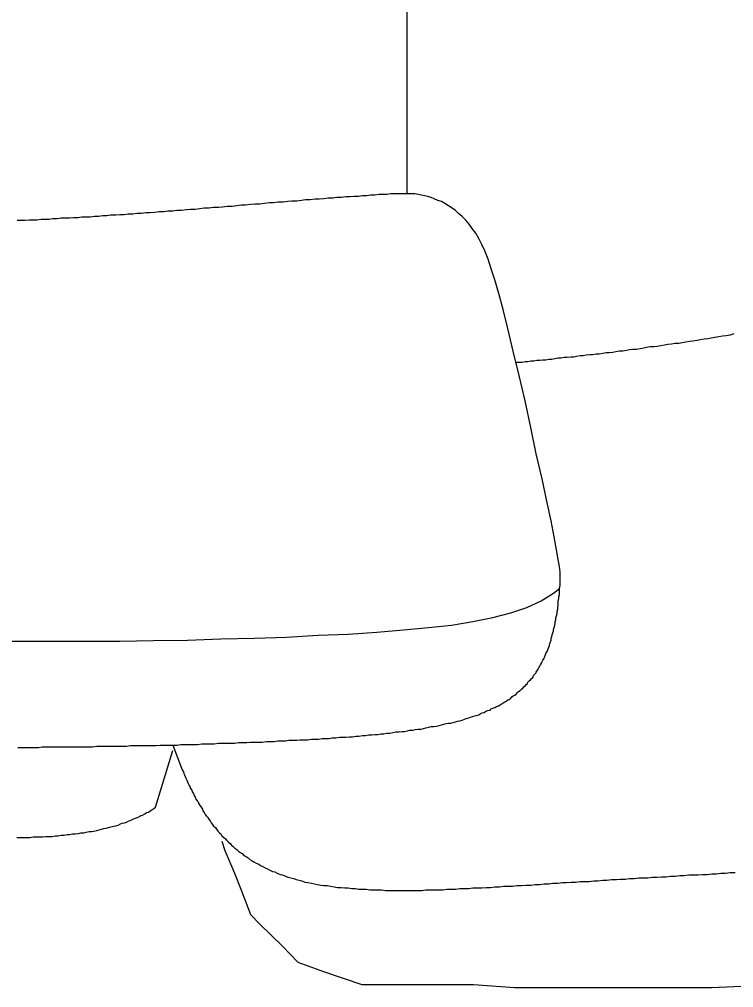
# Model space of a CAD drawing. Extents: x 6707406 to 6714471, y 1868570 to 1872341.
# Drawn here: x 6714029.07 to 6714056.72, y 1870337.71 to 1870375.19 of the extents above; entities that cross this region are included whole.
import ezdxf

# ---------------------------------------------------------------- set-up
doc = ezdxf.new("R2010")
doc.units = 0
doc.layers.add('Nongeo Data(60)', color=7, linetype='Continuous')

msp = doc.modelspace()

# ---------------------------------------------------------------- linework, layer by layer
at = {"layer": 'Nongeo Data(60)'}
for p, q in [((6714036.911, 1870343.379), (6714037.026, 1870343.012)), ((6714037.026, 1870343.012), (6714037.393, 1870342.139)), ((6714037.393, 1870342.139), (6714037.646, 1870341.519)), ((6714037.646, 1870341.519), (6714038.013, 1870340.532)), ((6714038.013, 1870340.532), (6714038.381, 1870340.164)), ((6714038.381, 1870340.164), (6714039.254, 1870339.314)), ((6714039.254, 1870339.314), (6714039.851, 1870338.694)), ((6714039.851, 1870338.694), (6714040.838, 1870338.327)), ((6714040.838, 1870338.327), (6714042.331, 1870337.822)), ((6714042.331, 1870337.822), (6714043.801, 1870337.822)), ((6714043.801, 1870337.822), (6714046.649, 1870337.822)), ((6714046.649, 1870337.822), (6714048.233, 1870337.707)), ((6714055.881, 1870337.707), (6714058.361, 1870337.822)), ((6714048.233, 1870337.707), (6714051.081, 1870337.707)), ((6714051.081, 1870337.707), (6714053.424, 1870337.707)), ((6714053.424, 1870337.707), (6714055.881, 1870337.707))]:
    msp.add_line(p, q, dxfattribs=at)
for points in [[(6714044.076, 1870454.052), (6714044.076, 1870417.605), (6714048.532, 1870419.626), (6714039.208, 1870407.041), (6714044.076, 1870409.475), (6714044.076, 1870368.435)], [(6714045.546, 1870368.068), (6714045.408, 1870368.137), (6714045.271, 1870368.183), (6714045.133, 1870368.251), (6714045.018, 1870368.297), (6714044.88, 1870368.343), (6714044.765, 1870368.366), (6714044.628, 1870368.389), (6714044.513, 1870368.412), (6714044.375, 1870368.435), (6714044.26, 1870368.435), (6714044.122, 1870368.435), (6714044.008, 1870368.435), (6714043.87, 1870368.435), (6714043.732, 1870368.435), (6714043.594, 1870368.435), (6714043.456, 1870368.435), (6714043.296, 1870368.412), (6714043.158, 1870368.412), (6714042.997, 1870368.412), (6714042.836, 1870368.389), (6714042.676, 1870368.389), (6714042.515, 1870368.366), (6714042.354, 1870368.366), (6714042.193, 1870368.343), (6714042.032, 1870368.343), (6714041.872, 1870368.32), (6714041.711, 1870368.32), (6714041.527, 1870368.297), (6714041.366, 1870368.297), (6714041.206, 1870368.274), (6714041.022, 1870368.274), (6714040.861, 1870368.251), (6714040.677, 1870368.228), (6714040.517, 1870368.228), (6714040.333, 1870368.205), (6714040.149, 1870368.205), (6714039.988, 1870368.183), (6714039.805, 1870368.16), (6714039.621, 1870368.16), (6714039.46, 1870368.137), (6714039.277, 1870368.114), (6714039.093, 1870368.114), (6714038.909, 1870368.091), (6714038.748, 1870368.091), (6714038.565, 1870368.068), (6714038.381, 1870368.045), (6714038.197, 1870368.045), (6714038.013, 1870368.022), (6714037.83, 1870367.999), (6714037.669, 1870367.999), (6714037.485, 1870367.976), (6714037.301, 1870367.953), (6714037.118, 1870367.953), (6714036.934, 1870367.93), (6714036.773, 1870367.907), (6714036.59, 1870367.907), (6714036.406, 1870367.884), (6714036.222, 1870367.884), (6714036.061, 1870367.861), (6714035.878, 1870367.838), (6714035.694, 1870367.838), (6714035.533, 1870367.815), (6714035.349, 1870367.792), (6714035.166, 1870367.792)], [(6714035.166, 1870367.792), (6714035.005, 1870367.769), (6714034.821, 1870367.769), (6714034.66, 1870367.746), (6714034.477, 1870367.746), (6714034.316, 1870367.723), (6714034.132, 1870367.7), (6714033.971, 1870367.7), (6714033.788, 1870367.677), (6714033.627, 1870367.677), (6714033.466, 1870367.654), (6714033.282, 1870367.654), (6714033.122, 1870367.631), (6714032.961, 1870367.631), (6714032.8, 1870367.608), (6714032.616, 1870367.608), (6714032.456, 1870367.585), (6714032.295, 1870367.585), (6714032.134, 1870367.562), (6714031.973, 1870367.562), (6714031.813, 1870367.539), (6714031.652, 1870367.539), (6714031.491, 1870367.539), (6714031.33, 1870367.516), (6714031.17, 1870367.516), (6714031.009, 1870367.494), (6714030.848, 1870367.494), (6714030.687, 1870367.494), (6714030.527, 1870367.471), (6714030.366, 1870367.471), (6714030.205, 1870367.448), (6714030.067, 1870367.448), (6714029.906, 1870367.448), (6714029.746, 1870367.425), (6714029.585, 1870367.425), (6714029.447, 1870367.425), (6714029.286, 1870367.402), (6714029.126, 1870367.402), (6714028.988, 1870367.402)], [(6714049.634, 1870351.096), (6714049.657, 1870351.165), (6714049.657, 1870351.234), (6714049.68, 1870351.303), (6714049.703, 1870351.371), (6714049.726, 1870351.44), (6714049.749, 1870351.509), (6714049.749, 1870351.578), (6714049.772, 1870351.647), (6714049.795, 1870351.739), (6714049.818, 1870351.808), (6714049.818, 1870351.877), (6714049.841, 1870351.946), (6714049.841, 1870352.037), (6714049.864, 1870352.106), (6714049.887, 1870352.198), (6714049.887, 1870352.267), (6714049.91, 1870352.359), (6714049.91, 1870352.428), (6714049.933, 1870352.52), (6714049.933, 1870352.589), (6714049.933, 1870352.681), (6714049.956, 1870352.772), (6714049.956, 1870352.841), (6714049.979, 1870352.933), (6714049.979, 1870353.025), (6714049.979, 1870353.094), (6714049.979, 1870353.186), (6714050.002, 1870353.278), (6714050.002, 1870353.37), (6714050.002, 1870353.461), (6714050.002, 1870353.553), (6714050.002, 1870353.645), (6714050.002, 1870353.806), (6714049.979, 1870354.013), (6714049.933, 1870354.288), (6714049.864, 1870354.656), (6714049.772, 1870355.161), (6714049.657, 1870355.781), (6714049.496, 1870356.539), (6714049.313, 1870357.412), (6714049.083, 1870358.376), (6714048.876, 1870359.387), (6714048.647, 1870360.42), (6714048.417, 1870361.408), (6714048.187, 1870362.349), (6714047.981, 1870363.222), (6714047.797, 1870363.957), (6714047.636, 1870364.577), (6714047.475, 1870365.105), (6714047.338, 1870365.541), (6714047.223, 1870365.909), (6714047.085, 1870366.23), (6714046.97, 1870366.483), (6714046.855, 1870366.713), (6714046.74, 1870366.919), (6714046.603, 1870367.103), (6714046.488, 1870367.264), (6714046.35, 1870367.425), (6714046.212, 1870367.562), (6714046.074, 1870367.677), (6714045.96, 1870367.792), (6714045.822, 1870367.884), (6714045.684, 1870367.976), (6714045.546, 1870368.068)], [(6714056.731, 1870363.015), (6714056.593, 1870362.969), (6714056.432, 1870362.946), (6714056.294, 1870362.923), (6714056.156, 1870362.9), (6714055.996, 1870362.877), (6714055.858, 1870362.854), (6714055.72, 1870362.831)], [(6714055.72, 1870362.831), (6714055.582, 1870362.808), (6714055.445, 1870362.786), (6714055.307, 1870362.763), (6714055.146, 1870362.74), (6714055.008, 1870362.717), (6714054.87, 1870362.694), (6714054.733, 1870362.671), (6714054.595, 1870362.648), (6714054.457, 1870362.648), (6714054.319, 1870362.625), (6714054.181, 1870362.602), (6714054.044, 1870362.579), (6714053.906, 1870362.556), (6714053.768, 1870362.533), (6714053.63, 1870362.51), (6714053.492, 1870362.51), (6714053.355, 1870362.487), (6714053.24, 1870362.464), (6714053.102, 1870362.441), (6714052.964, 1870362.418), (6714052.826, 1870362.418), (6714052.689, 1870362.395), (6714052.574, 1870362.372), (6714052.436, 1870362.349), (6714052.298, 1870362.349), (6714052.16, 1870362.326), (6714052.046, 1870362.303), (6714051.908, 1870362.28), (6714051.793, 1870362.28), (6714051.655, 1870362.257), (6714051.517, 1870362.234), (6714051.403, 1870362.234), (6714051.265, 1870362.211), (6714051.15, 1870362.211), (6714051.012, 1870362.188), (6714050.897, 1870362.165), (6714050.782, 1870362.165), (6714050.645, 1870362.142), (6714050.53, 1870362.12), (6714050.415, 1870362.12), (6714050.277, 1870362.097), (6714050.162, 1870362.097), (6714050.048, 1870362.074), (6714049.933, 1870362.074), (6714049.795, 1870362.051), (6714049.68, 1870362.028), (6714049.565, 1870362.028), (6714049.45, 1870362.005), (6714049.336, 1870362.005), (6714049.221, 1870361.982), (6714049.106, 1870361.982), (6714048.991, 1870361.959), (6714048.876, 1870361.959), (6714048.761, 1870361.936), (6714048.647, 1870361.936), (6714048.532, 1870361.913), (6714048.44, 1870361.913), (6714048.325, 1870361.913), (6714048.302, 1870361.89)], [(6714027.954, 1870351.119), (6714029.172, 1870351.119), (6714030.412, 1870351.119), (6714031.675, 1870351.119), (6714032.961, 1870351.119), (6714034.247, 1870351.142), (6714035.579, 1870351.165), (6714036.865, 1870351.211), (6714038.174, 1870351.234), (6714039.414, 1870351.28), (6714040.632, 1870351.349), (6714041.803, 1870351.394), (6714042.905, 1870351.463), (6714043.939, 1870351.555), (6714044.903, 1870351.647), (6714045.799, 1870351.739), (6714046.626, 1870351.877), (6714047.406, 1870352.037), (6714048.095, 1870352.221), (6714048.716, 1870352.428), (6714049.267, 1870352.681), (6714049.749, 1870352.979), (6714049.979, 1870353.163)], [(6714046.534, 1870348.179), (6714046.626, 1870348.202), (6714046.695, 1870348.225), (6714046.763, 1870348.248), (6714046.855, 1870348.271), (6714046.924, 1870348.317), (6714046.993, 1870348.34), (6714047.062, 1870348.363), (6714047.131, 1870348.409), (6714047.2, 1870348.432), (6714047.292, 1870348.455), (6714047.338, 1870348.501), (6714047.406, 1870348.524), (6714047.475, 1870348.547), (6714047.544, 1870348.593), (6714047.613, 1870348.616), (6714047.682, 1870348.662), (6714047.728, 1870348.684), (6714047.797, 1870348.73), (6714047.866, 1870348.776), (6714047.912, 1870348.799), (6714047.981, 1870348.845), (6714048.027, 1870348.868), (6714048.095, 1870348.914), (6714048.141, 1870348.96), (6714048.187, 1870349.006), (6714048.256, 1870349.029), (6714048.302, 1870349.075), (6714048.348, 1870349.121), (6714048.394, 1870349.167), (6714048.463, 1870349.213), (6714048.509, 1870349.259), (6714048.555, 1870349.305), (6714048.601, 1870349.35), (6714048.647, 1870349.396), (6714048.693, 1870349.442), (6714048.738, 1870349.488), (6714048.761, 1870349.534), (6714048.807, 1870349.58), (6714048.853, 1870349.626), (6714048.899, 1870349.672), (6714048.945, 1870349.718), (6714048.968, 1870349.787), (6714049.014, 1870349.833), (6714049.06, 1870349.879), (6714049.083, 1870349.925), (6714049.129, 1870349.994), (6714049.152, 1870350.039), (6714049.198, 1870350.108), (6714049.221, 1870350.154), (6714049.244, 1870350.2), (6714049.29, 1870350.269), (6714049.313, 1870350.338), (6714049.336, 1870350.384), (6714049.382, 1870350.453), (6714049.405, 1870350.499), (6714049.427, 1870350.568), (6714049.45, 1870350.637), (6714049.473, 1870350.683), (6714049.519, 1870350.751), (6714049.542, 1870350.82), (6714049.565, 1870350.889), (6714049.588, 1870350.958), (6714049.611, 1870351.027), (6714049.634, 1870351.096)], [(6714039.231, 1870347.261), (6714039.368, 1870347.261), (6714039.506, 1870347.284), (6714039.667, 1870347.284), (6714039.805, 1870347.284), (6714039.943, 1870347.307), (6714040.08, 1870347.307), (6714040.218, 1870347.307), (6714040.379, 1870347.329), (6714040.517, 1870347.329), (6714040.655, 1870347.329), (6714040.792, 1870347.352), (6714040.93, 1870347.352), (6714041.045, 1870347.352), (6714041.183, 1870347.375), (6714041.321, 1870347.375), (6714041.458, 1870347.398), (6714041.573, 1870347.398), (6714041.711, 1870347.398), (6714041.849, 1870347.421), (6714041.964, 1870347.421), (6714042.101, 1870347.444), (6714042.216, 1870347.444), (6714042.354, 1870347.467), (6714042.469, 1870347.467), (6714042.584, 1870347.49), (6714042.721, 1870347.49), (6714042.836, 1870347.513), (6714042.951, 1870347.513), (6714043.066, 1870347.536), (6714043.181, 1870347.536), (6714043.296, 1870347.559), (6714043.41, 1870347.559), (6714043.525, 1870347.582), (6714043.64, 1870347.605), (6714043.755, 1870347.605), (6714043.87, 1870347.628), (6714043.985, 1870347.628), (6714044.099, 1870347.651), (6714044.191, 1870347.674), (6714044.306, 1870347.674), (6714044.398, 1870347.697), (6714044.513, 1870347.72), (6714044.628, 1870347.72), (6714044.719, 1870347.743), (6714044.811, 1870347.766), (6714044.926, 1870347.789), (6714045.018, 1870347.812), (6714045.11, 1870347.812), (6714045.225, 1870347.835), (6714045.317, 1870347.858), (6714045.408, 1870347.881), (6714045.5, 1870347.904), (6714045.592, 1870347.927), (6714045.684, 1870347.95), (6714045.776, 1870347.95), (6714045.868, 1870347.973), (6714045.96, 1870347.995), (6714046.029, 1870348.018), (6714046.12, 1870348.041), (6714046.212, 1870348.064), (6714046.281, 1870348.087), (6714046.373, 1870348.133), (6714046.465, 1870348.156), (6714046.534, 1870348.179)], [(6714029.011, 1870347.008), (6714029.172, 1870347.008), (6714029.332, 1870347.008), (6714029.493, 1870347.008), (6714029.654, 1870347.008), (6714029.815, 1870347.008), (6714029.952, 1870347.031), (6714030.113, 1870347.031), (6714030.274, 1870347.031), (6714030.435, 1870347.031), (6714030.595, 1870347.031), (6714030.756, 1870347.031), (6714030.917, 1870347.031), (6714031.078, 1870347.031), (6714031.238, 1870347.031), (6714031.422, 1870347.031), (6714031.583, 1870347.031), (6714031.744, 1870347.031), (6714031.905, 1870347.031), (6714032.065, 1870347.054), (6714032.226, 1870347.054), (6714032.387, 1870347.054), (6714032.548, 1870347.054), (6714032.708, 1870347.054), (6714032.892, 1870347.054), (6714033.053, 1870347.054), (6714033.214, 1870347.054), (6714033.374, 1870347.077), (6714033.535, 1870347.077), (6714033.696, 1870347.077), (6714033.857, 1870347.077), (6714034.017, 1870347.077), (6714034.201, 1870347.077), (6714034.362, 1870347.077), (6714034.523, 1870347.1), (6714034.683, 1870347.1), (6714034.844, 1870347.1), (6714035.005, 1870347.1), (6714035.166, 1870347.1), (6714035.326, 1870347.123), (6714035.487, 1870347.123), (6714035.648, 1870347.123), (6714035.809, 1870347.123), (6714035.969, 1870347.123), (6714036.13, 1870347.146), (6714036.291, 1870347.146), (6714036.452, 1870347.146), (6714036.613, 1870347.146), (6714036.773, 1870347.169), (6714036.934, 1870347.169), (6714037.095, 1870347.169), (6714037.256, 1870347.169), (6714037.393, 1870347.169), (6714037.554, 1870347.192), (6714037.715, 1870347.192), (6714037.876, 1870347.192), (6714038.013, 1870347.215), (6714038.174, 1870347.215), (6714038.335, 1870347.215), (6714038.473, 1870347.215), (6714038.634, 1870347.238), (6714038.771, 1870347.238), (6714038.932, 1870347.238), (6714039.07, 1870347.261), (6714039.231, 1870347.261)], [(6714031.56, 1870343.701), (6714031.652, 1870343.724), (6714031.767, 1870343.747), (6714031.859, 1870343.747), (6714031.95, 1870343.77), (6714032.065, 1870343.793), (6714032.157, 1870343.816), (6714032.249, 1870343.839), (6714032.341, 1870343.862), (6714032.433, 1870343.885), (6714032.525, 1870343.908), (6714032.616, 1870343.931), (6714032.708, 1870343.953), (6714032.8, 1870343.976), (6714032.892, 1870343.999), (6714032.984, 1870344.045), (6714033.053, 1870344.068), (6714033.145, 1870344.091), (6714033.214, 1870344.114), (6714033.305, 1870344.16), (6714033.374, 1870344.183), (6714033.466, 1870344.229), (6714033.535, 1870344.252), (6714033.627, 1870344.298), (6714033.696, 1870344.321), (6714033.765, 1870344.367), (6714033.834, 1870344.39), (6714033.926, 1870344.436), (6714033.994, 1870344.482), (6714034.063, 1870344.505), (6714034.132, 1870344.551), (6714034.201, 1870344.597), (6714034.27, 1870344.642), (6714034.339, 1870344.688), (6714035.005, 1870346.893)], [(6714035.005, 1870347.1), (6714035.372, 1870346.135), (6714035.418, 1870346.066), (6714035.441, 1870345.997), (6714035.464, 1870345.952), (6714035.487, 1870345.883), (6714035.51, 1870345.814), (6714035.556, 1870345.745), (6714035.579, 1870345.676), (6714035.602, 1870345.607), (6714035.648, 1870345.538), (6714035.671, 1870345.492), (6714035.694, 1870345.423), (6714035.74, 1870345.354), (6714035.763, 1870345.286), (6714035.809, 1870345.217), (6714035.832, 1870345.148), (6714035.878, 1870345.079), (6714035.901, 1870345.01), (6714035.947, 1870344.941), (6714035.992, 1870344.895), (6714036.015, 1870344.826), (6714036.061, 1870344.757), (6714036.107, 1870344.688), (6714036.153, 1870344.62), (6714036.176, 1870344.551), (6714036.222, 1870344.482), (6714036.268, 1870344.413), (6714036.314, 1870344.344), (6714036.36, 1870344.298), (6714036.406, 1870344.229), (6714036.452, 1870344.16), (6714036.498, 1870344.091), (6714036.544, 1870344.022), (6714036.59, 1870343.953), (6714036.658, 1870343.908), (6714036.704, 1870343.839), (6714036.75, 1870343.77), (6714036.819, 1870343.701), (6714036.865, 1870343.655), (6714036.911, 1870343.586), (6714036.98, 1870343.517), (6714037.049, 1870343.471), (6714037.095, 1870343.402), (6714037.164, 1870343.333), (6714037.233, 1870343.287), (6714037.279, 1870343.219), (6714037.347, 1870343.173), (6714037.416, 1870343.104), (6714037.485, 1870343.058), (6714037.554, 1870342.989), (6714037.623, 1870342.943), (6714037.692, 1870342.897), (6714037.761, 1870342.828), (6714037.853, 1870342.782), (6714037.922, 1870342.736), (6714037.99, 1870342.667), (6714038.082, 1870342.621), (6714038.151, 1870342.576), (6714038.243, 1870342.53), (6714038.335, 1870342.484), (6714038.404, 1870342.438), (6714038.496, 1870342.392), (6714038.588, 1870342.346), (6714038.679, 1870342.3)], [(6714028.965, 1870343.517), (6714029.103, 1870343.517), (6714029.217, 1870343.517), (6714029.355, 1870343.517), (6714029.47, 1870343.517), (6714029.608, 1870343.54), (6714029.723, 1870343.54), (6714029.861, 1870343.54), (6714029.975, 1870343.54), (6714030.09, 1870343.563), (6714030.205, 1870343.563), (6714030.343, 1870343.563), (6714030.458, 1870343.586), (6714030.572, 1870343.586), (6714030.687, 1870343.609), (6714030.802, 1870343.609), (6714030.917, 1870343.632), (6714031.009, 1870343.632), (6714031.124, 1870343.655), (6714031.238, 1870343.655), (6714031.353, 1870343.678), (6714031.445, 1870343.701), (6714031.56, 1870343.701)], [(6714038.679, 1870342.3), (6714038.771, 1870342.254), (6714038.863, 1870342.208), (6714038.955, 1870342.185), (6714039.047, 1870342.139), (6714039.162, 1870342.093), (6714039.254, 1870342.07), (6714039.368, 1870342.024), (6714039.46, 1870341.978), (6714039.575, 1870341.955), (6714039.69, 1870341.933), (6714039.782, 1870341.887), (6714039.897, 1870341.864), (6714040.011, 1870341.841), (6714040.126, 1870341.795), (6714040.241, 1870341.772), (6714040.379, 1870341.749), (6714040.494, 1870341.726), (6714040.609, 1870341.703), (6714040.746, 1870341.68), (6714040.861, 1870341.657), (6714040.999, 1870341.657), (6714041.114, 1870341.634), (6714041.252, 1870341.611), (6714041.389, 1870341.588), (6714041.527, 1870341.588), (6714041.665, 1870341.565), (6714041.803, 1870341.565), (6714041.941, 1870341.542), (6714042.078, 1870341.542), (6714042.216, 1870341.519), (6714042.354, 1870341.519), (6714042.492, 1870341.519), (6714042.653, 1870341.496), (6714042.79, 1870341.496), (6714042.951, 1870341.496), (6714043.089, 1870341.496), (6714043.25, 1870341.473), (6714043.387, 1870341.473), (6714043.548, 1870341.473), (6714043.709, 1870341.473), (6714043.847, 1870341.473), (6714044.008, 1870341.473), (6714044.168, 1870341.473), (6714044.329, 1870341.473), (6714044.49, 1870341.473), (6714044.651, 1870341.473), (6714044.811, 1870341.496), (6714044.972, 1870341.496), (6714045.133, 1870341.496), (6714045.294, 1870341.496), (6714045.454, 1870341.496), (6714045.638, 1870341.519), (6714045.799, 1870341.519), (6714045.96, 1870341.519), (6714046.12, 1870341.542), (6714046.304, 1870341.542), (6714046.465, 1870341.542), (6714046.626, 1870341.565), (6714046.809, 1870341.565), (6714046.97, 1870341.565), (6714047.154, 1870341.588), (6714047.315, 1870341.588), (6714047.475, 1870341.611), (6714047.659, 1870341.611)], [(6714047.659, 1870341.611), (6714047.82, 1870341.634), (6714048.004, 1870341.634), (6714048.164, 1870341.634), (6714048.348, 1870341.657), (6714048.509, 1870341.657), (6714048.693, 1870341.68), (6714048.876, 1870341.68), (6714049.037, 1870341.703), (6714049.221, 1870341.703), (6714049.382, 1870341.726), (6714049.565, 1870341.726), (6714049.726, 1870341.749), (6714049.91, 1870341.749), (6714050.093, 1870341.772), (6714050.254, 1870341.772), (6714050.438, 1870341.795), (6714050.599, 1870341.795), (6714050.782, 1870341.818), (6714050.943, 1870341.818), (6714051.127, 1870341.818), (6714051.311, 1870341.841), (6714051.471, 1870341.841), (6714051.655, 1870341.864), (6714051.816, 1870341.864), (6714052, 1870341.887), (6714052.183, 1870341.887), (6714052.344, 1870341.91), (6714052.528, 1870341.91), (6714052.689, 1870341.933), (6714052.872, 1870341.933), (6714053.056, 1870341.955), (6714053.217, 1870341.955), (6714053.401, 1870341.955), (6714053.584, 1870341.978), (6714053.745, 1870341.978), (6714053.929, 1870342.001), (6714054.113, 1870342.001), (6714054.273, 1870342.024), (6714054.457, 1870342.024), (6714054.641, 1870342.047), (6714054.801, 1870342.047), (6714054.985, 1870342.07), (6714055.169, 1870342.07), (6714055.353, 1870342.07), (6714055.513, 1870342.093), (6714055.697, 1870342.093), (6714055.881, 1870342.116), (6714056.065, 1870342.116), (6714056.225, 1870342.139), (6714056.409, 1870342.139), (6714056.593, 1870342.162), (6714056.777, 1870342.162)]]:
    msp.add_lwpolyline(points, dxfattribs=at)

doc.saveas('drawing.dxf')
